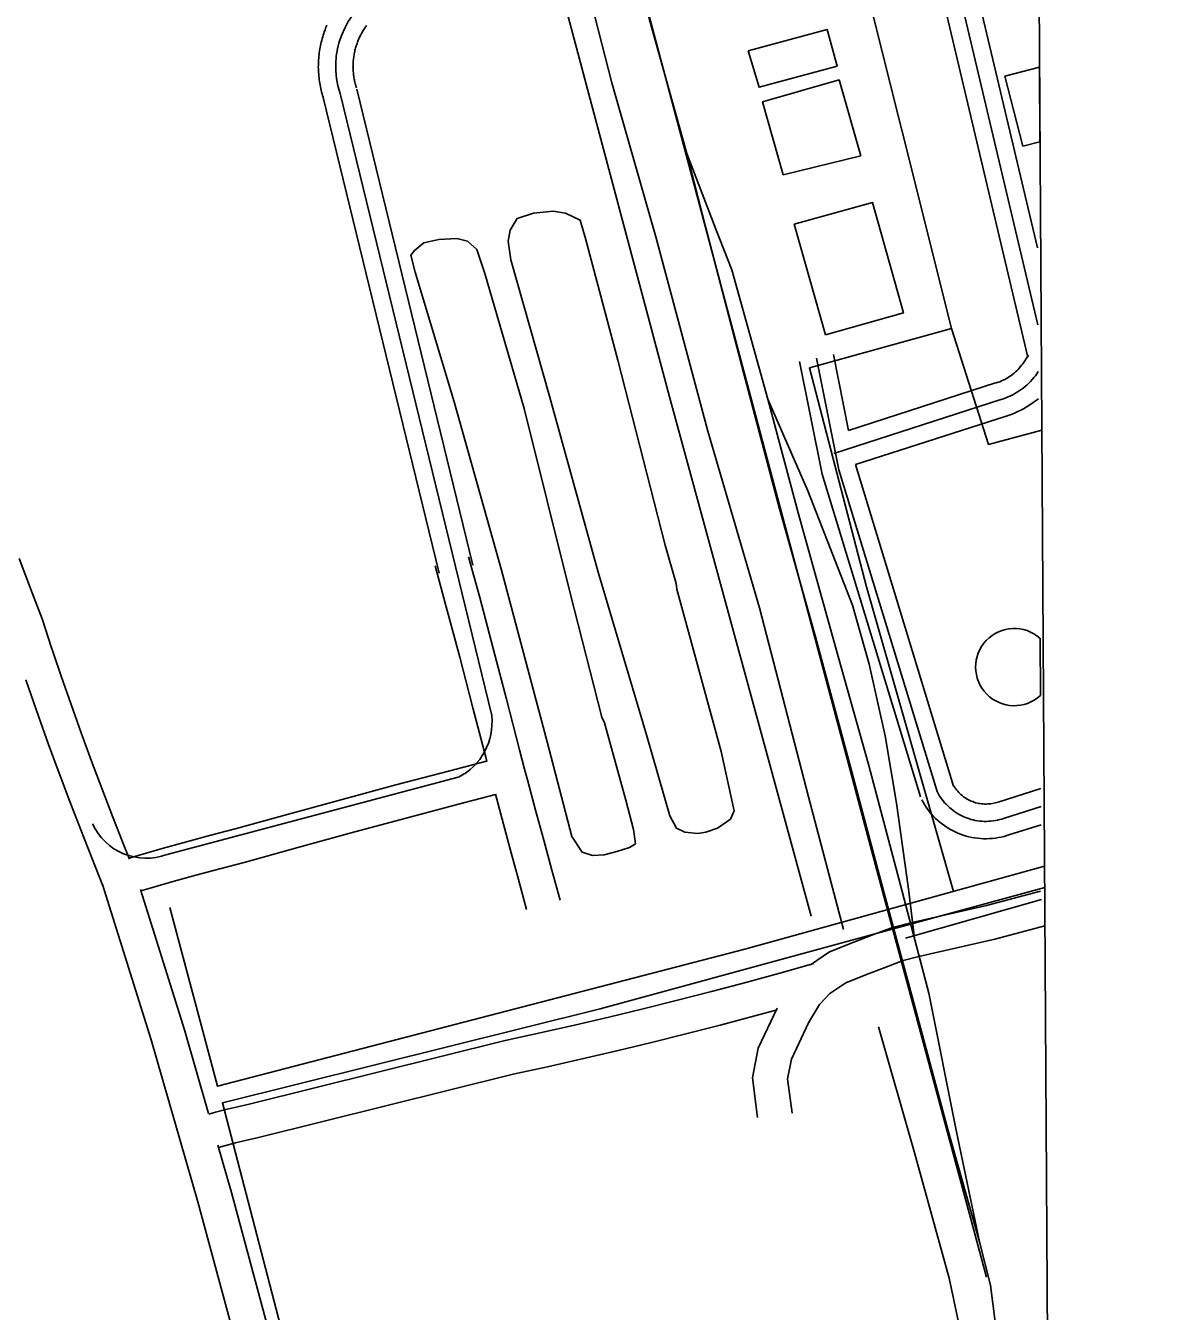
# Model space of a CAD drawing. Extents: x 3477039 to 3515015, y 546746 to 572297.
# Drawn here: x 3511930 to 3512916, y 568366 to 569477 of the extents above; entities that cross this region are included whole.
import ezdxf

# ---------------------------------------------------------------- set-up
doc = ezdxf.new("R2010")
doc.units = 0
for name, color, linetype in [('V-BLDG-OTLN', 7, 'Continuous'), ('V-DOMW-TANK', 7, 'Continuous'), ('V-GRID-FRAM', 7, 'Continuous'), ('V-RAIL-TRAK', 7, 'Continuous'), ('V-ROAD-CNTR', 7, 'Continuous'), ('V-SITE-OTLN', 7, 'Continuous'), ('V-TOPO-SHOR', 7, 'Continuous'), ('V-UTIL-LINE', 7, 'Continuous')]:
    doc.layers.add(name, color=color, linetype=linetype)

msp = doc.modelspace()

# ---------------------------------------------------------------- linework, layer by layer
at = {"layer": 'V-BLDG-OTLN'}
for p, q in [((3512776.6, 569433.8), (3512806.6, 569441.6)), ((3512806.6, 569441.6), (3512807, 569377)), ((3512792.3, 569373.1), (3512776.6, 569433.8)), ((3512807, 569377), (3512792.3, 569373.1))]:
    msp.add_line(p, q, dxfattribs=at)
for points in [[(3512554.5, 569455.6), (3512622.9, 569474.2), (3512631.5, 569442.5), (3512564.1, 569424.2)], [(3512584.9, 569348.5), (3512567, 569411.6), (3512633.3, 569430.5), (3512652, 569364.7)], [(3512621.4, 569209.9), (3512594.5, 569305.7), (3512662.1, 569324.6), (3512688.9, 569229)]]:
    msp.add_lwpolyline(points, close=True, dxfattribs=at)
at = {"layer": 'V-DOMW-TANK'}
msp.add_line((3512807.4, 568898.1), (3512807.1, 568947.6), dxfattribs=at)
msp.add_arc((3512784.8, 568922.7), 33.4, 48.1899, 312.5435, dxfattribs=at)
at = {"layer": 'V-GRID-FRAM'}
for points in [[(3481168.5, 570290.2), (3512800, 570478.9), (3512916.4, 552296.1), (3481269, 552107.3), (3481168.5, 570290.2)], [(3512800, 570478.9), (3512916.4, 552296.1), (3481269, 552107.3)]]:
    msp.add_lwpolyline(points, dxfattribs=at)
at = {"layer": 'V-RAIL-TRAK'}
for points in [[(3512442.4, 569585.3), (3512469.9, 569480.5), (3512501.6, 569366.8), (3512517.8, 569303.7), (3512550.7, 569177.5), (3512581.8, 569059.6)], [(3512754.7, 568425.6), (3512734.9, 568520.9), (3512710.9, 568640.6), (3512698.8, 568686.9), (3512686.4, 568734), (3512658.9, 568837.6), (3512632.6, 568931.7), (3512597.9, 569056.1), (3512571.6, 569154.3), (3512540.5, 569266.2), (3512526.7, 569301.4), (3512501.6, 569366.8)], [(3512571.6, 569154.3), (3512606.2, 569075.2), (3512645, 568976.3), (3512659.4, 568925.1), (3512673.2, 568863.2), (3512682.8, 568804.9), (3512693.6, 568728.7), (3512698.5, 568688)], [(3512581.8, 569059.6), (3512612.9, 568948.9), (3512644.6, 568831), (3512671.5, 568730.4), (3512684.1, 568683.3), (3512696.1, 568638.7), (3512727.2, 568522.7), (3512754.7, 568425.6), (3512764.3, 568388.1), (3512770.3, 568340.5)]]:
    msp.add_lwpolyline(points, dxfattribs=at)
at = {"layer": 'V-ROAD-CNTR'}
for points in [[(3512760.7, 568395), (3512667, 568742.7), (3512432.2, 569623.4), (3512307.6, 570083.6), (3512204, 570479.2)], [(3512666.4, 569699.1), (3512725, 569492.4), (3512796.6, 569190.6)], [(3512680.8, 569703.2), (3512739.5, 569496.2), (3512805.3, 569218.6)], [(3512754.3, 569499.1), (3512804.9, 569285.4)], [(3512187.3, 569414.2), (3512186.8, 569415.6), (3512186.3, 569417.1), (3512185.9, 569418.5), (3512185.5, 569420.1), (3512185.2, 569421.6), (3512184.8, 569423.1), (3512184.5, 569424.6), (3512184.2, 569426.2), (3512183.9, 569427.7), (3512183.7, 569429.2), (3512183.5, 569430.7), (3512183.3, 569432.3), (3512183.1, 569433.9), (3512183, 569435.4), (3512182.9, 569436.9), (3512182.8, 569438.5), (3512182.8, 569440.1), (3512182.7, 569441.6), (3512182.8, 569443.2), (3512182.8, 569444.7), (3512182.8, 569446.3), (3512182.9, 569447.9), (3512183, 569449.4), (3512183.2, 569450.9), (3512183.3, 569452.5), (3512183.5, 569454), (3512183.8, 569455.6), (3512184, 569457.1), (3512184.3, 569458.7), (3512184.6, 569460.2), (3512184.9, 569461.7), (3512185.3, 569463.2), (3512185.6, 569464.7), (3512186, 569466.2), (3512186.5, 569467.7), (3512186.9, 569469.2), (3512187.4, 569470.7), (3512187.9, 569472.1), (3512188.5, 569473.6), (3512189, 569475.1), (3512189.6, 569476.5), (3512190.2, 569477.9)], [(3512215.8, 569423.5), (3512215.4, 569424.5), (3512215.2, 569425.5), (3512214.9, 569426.5), (3512214.6, 569427.5), (3512214.4, 569428.5), (3512214.1, 569429.5), (3512213.9, 569430.6), (3512213.7, 569431.5), (3512213.5, 569432.5), (3512213.4, 569433.6), (3512213.2, 569434.6), (3512213.1, 569435.7), (3512213, 569436.6), (3512212.9, 569437.7), (3512212.9, 569438.7), (3512212.8, 569439.8), (3512212.8, 569440.8), (3512212.7, 569441.8), (3512212.8, 569442.8), (3512212.8, 569443.9), (3512212.8, 569444.9), (3512212.9, 569445.9), (3512212.9, 569447), (3512213, 569448), (3512213.1, 569449), (3512213.3, 569450.1), (3512213.4, 569451.1), (3512213.6, 569452.1), (3512213.8, 569453.1), (3512214, 569454.1), (3512214.2, 569455.1), (3512214.4, 569456.1), (3512214.7, 569457.1), (3512214.9, 569458.2), (3512215.2, 569459.1), (3512215.5, 569460.1), (3512215.9, 569461.1), (3512216.2, 569462.1), (3512216.5, 569463), (3512216.9, 569464), (3512217.3, 569465), (3512217.7, 569465.9), (3512218.1, 569466.9), (3512218.6, 569467.8), (3512219, 569468.7), (3512219.5, 569469.6), (3512220, 569470.5), (3512220.5, 569471.4), (3512221, 569472.4), (3512221.5, 569473.2), (3512222.1, 569474.1), (3512222.6, 569474.9), (3512223.2, 569475.8), (3512223.8, 569476.7), (3512224.4, 569477.5)], [(3512216.1, 569422.4), (3512316.4, 569010.8)], [(3512187, 569415.3), (3512287.2, 569004)], [(3512332.7, 568880.7), (3512201.5, 569418.8)], [(3512599, 569187), (3512618.6, 569089.5), (3512703.8, 568810.5)], [(3512613.7, 569189.9), (3512633.1, 569093.2), (3512718, 568815.1)], [(3512628.4, 569192.9), (3512641.5, 569127.4)], [(3512797, 569192.3), (3512792.1, 569185), (3512791.2, 569183.8), (3512790.2, 569182.5), (3512789.1, 569181.3), (3512788.1, 569180.1), (3512787, 569179), (3512785.8, 569177.9), (3512784.6, 569176.8), (3512783.3, 569175.8), (3512782.1, 569174.8), (3512780.8, 569173.9), (3512779.4, 569173.1), (3512778, 569172.3), (3512776.6, 569171.5), (3512775.2, 569170.8), (3512773.7, 569170.1), (3512772.3, 569169.5), (3512770.8, 569169), (3512769.1, 569168.5), (3512769, 569168.4)], [(3512805.6, 569178.2), (3512804.4, 569176.4), (3512803.1, 569174.7), (3512801.8, 569173), (3512800.4, 569171.4), (3512799, 569169.8), (3512797.4, 569168.2), (3512795.9, 569166.8), (3512794.3, 569165.3), (3512792.6, 569164), (3512790.9, 569162.7), (3512789.1, 569161.5), (3512787.3, 569160.3), (3512785.4, 569159.2), (3512783.5, 569158.2), (3512781.6, 569157.2), (3512779.6, 569156.3), (3512777.6, 569155.5), (3512775.6, 569154.8), (3512773.6, 569154.1), (3512773.3, 569154.1)], [(3512768.7, 569168.4), (3512641.5, 569127.4)], [(3512773.3, 569154.1), (3512628.7, 569107.5)], [(3512805.8, 569154.8), (3512797.4, 569149), (3512795.1, 569147.5), (3512792.8, 569146.1), (3512790.4, 569144.9), (3512788, 569143.7), (3512785.5, 569142.5), (3512783, 569141.5), (3512780.5, 569140.6), (3512778, 569139.8), (3512777.6, 569139.7)], [(3512777.9, 569139.8), (3512647.4, 569097.8)], [(3512647.4, 569097.8), (3512732.3, 568819.7)], [(3512019.4, 568756.7), (3512014.5, 568768.8), (3512005, 568792.9), (3511995.7, 568817.2), (3511986.5, 568841.4), (3511977.6, 568865.8), (3511968.9, 568890.2), (3511960.3, 568914.8), (3511953.3, 568935.3), (3511951.9, 568939.3), (3511943.7, 568964.4), (3511933.6, 568990.7), (3511923.8, 569016.7)], [(3512283.7, 569010.3), (3512293.3, 568974.9), (3512305, 568931.2), (3512316.5, 568887.4), (3512327.8, 568843.5), (3512328.5, 568840.9)], [(3512312.6, 569018.1), (3512322.3, 568982.8), (3512334, 568938.9), (3512345.5, 568895), (3512356.8, 568851.1), (3512361.2, 568834.5), (3512363.7, 568825.1), (3512370.6, 568799), (3512377.7, 568773), (3512384.7, 568747), (3512391.9, 568721)], [(3511996.4, 568733.4), (3511986.7, 568757.7), (3511977.1, 568782), (3511967.6, 568806.5), (3511958.4, 568831), (3511949.4, 568855.6), (3511940.6, 568880.3), (3511931.9, 568905), (3511929.6, 568911.8)], [(3512328.3, 568841.4), (3512296.4, 568833.1), (3512249.8, 568820.8), (3512203.3, 568808.3), (3512156.9, 568795.5), (3512110.7, 568782.7), (3512089.8, 568777.3), (3512068.7, 568771.7), (3512047.7, 568765.8), (3512026.8, 568759.7), (3512019.1, 568757.4)], [(3512051.8, 568760.6), (3512303.8, 568827.4)], [(3512731.3, 568822.2), (3512732, 568820.7), (3512732.7, 568819.6), (3512733.4, 568818.4), (3512734.2, 568817.4), (3512735, 568816.3), (3512735.9, 568815.3), (3512736.8, 568814.3), (3512737.7, 568813.4), (3512738.7, 568812.5), (3512739.7, 568811.6), (3512740.7, 568810.8), (3512741.8, 568810), (3512742.9, 568809.2), (3512744, 568808.6), (3512745.2, 568807.9), (3512746.4, 568807.3), (3512747.6, 568806.8), (3512748.9, 568806.3), (3512750.1, 568805.8), (3512751.4, 568805.4), (3512752.7, 568805.1), (3512754, 568804.8), (3512755.3, 568804.6), (3512756.6, 568804.4), (3512757.9, 568804.3), (3512759.2, 568804.2), (3512760.6, 568804.2), (3512761.9, 568804.3), (3512763.2, 568804.3), (3512764.6, 568804.5), (3512765.9, 568804.7), (3512767.2, 568805), (3512768.5, 568805.3), (3512769.8, 568805.6), (3512770.9, 568806)], [(3512336, 568812.4), (3512304, 568804.1), (3512257.6, 568791.8), (3512211.2, 568779.3), (3512164.9, 568766.6), (3512118.4, 568753.7), (3512097.4, 568748.3), (3512076.7, 568742.8), (3512056, 568737), (3512035.3, 568731), (3512029.2, 568729.1)], [(3512335.9, 568812.8), (3512341.7, 568791.3), (3512348.7, 568765.2), (3512355.8, 568739.1), (3512362.9, 568713.1)], [(3512704.8, 568808), (3512705.9, 568806), (3512707.2, 568803.8), (3512708.6, 568801.6), (3512710.1, 568799.5), (3512711.6, 568797.5), (3512713.3, 568795.5), (3512715, 568793.6), (3512716.8, 568791.8), (3512718.7, 568790.1), (3512720.6, 568788.4), (3512722.6, 568786.8), (3512724.7, 568785.3), (3512726.8, 568783.9), (3512729, 568782.6), (3512731.3, 568781.3), (3512733.6, 568780.2), (3512735.9, 568779.1), (3512738.3, 568778.2), (3512740.7, 568777.3), (3512743.2, 568776.6), (3512745.6, 568775.9), (3512748.1, 568775.4), (3512750.7, 568774.9), (3512753.2, 568774.6), (3512755.8, 568774.4), (3512758.3, 568774.2), (3512760.9, 568774.2), (3512763.4, 568774.3), (3512766, 568774.5), (3512768.5, 568774.8), (3512771.1, 568775.2), (3512773.6, 568775.6), (3512776.1, 568776.2), (3512778.5, 568776.9), (3512780.2, 568777.5)], [(3512718, 568815.1), (3512719, 568813.4), (3512719.9, 568811.7), (3512721, 568810), (3512722.1, 568808.4), (3512723.3, 568806.9), (3512724.6, 568805.4), (3512725.9, 568804), (3512727.2, 568802.6), (3512728.7, 568801.3), (3512730.1, 568800), (3512731.7, 568798.8), (3512733.3, 568797.6), (3512734.9, 568796.6), (3512736.5, 568795.6), (3512738.2, 568794.6), (3512740, 568793.8), (3512741.8, 568793), (3512743.6, 568792.2), (3512745.4, 568791.6), (3512747.3, 568791), (3512749.2, 568790.5), (3512751.1, 568790.1), (3512753, 568789.8), (3512754.9, 568789.5), (3512756.8, 568789.3), (3512758.8, 568789.2), (3512760.7, 568789.2), (3512762.7, 568789.3), (3512764.6, 568789.4), (3512766.6, 568789.6), (3512768.5, 568789.9), (3512770.4, 568790.3), (3512772.3, 568790.8), (3512774.1, 568791.3), (3512775.6, 568791.7)], [(3512771, 568806), (3512807.9, 568817.8)], [(3512775.6, 568791.7), (3512808, 568802.1)], [(3512780.1, 568777.5), (3512808.1, 568786.4)], [(3511996, 568734.6), (3512038.2, 568600.3), (3512063.3, 568513.3), (3512078.6, 568460.3), (3512124.3, 568290.8)], [(3512028.8, 568730.4), (3512066.9, 568609), (3512087.8, 568536.5)], [(3512807.4, 568728.9), (3512760.9, 568716.6), (3512695.3, 568701.5), (3512679.6, 568697.6), (3512661.6, 568690.7), (3512646.1, 568684.8), (3512625, 568676.4), (3512608.5, 568665.2)], [(3512808.5, 568721.7), (3512690.7, 568688.2)], [(3512811.4, 568698.9), (3512768.1, 568687.4), (3512702.3, 568672.4), (3512688.7, 568668.9), (3512672.3, 568662.7), (3512657, 568656.8), (3512639.1, 568649.7), (3512625.2, 568640.3), (3512616.3, 568630.8), (3512606.8, 568615.1), (3512592, 568583.7), (3512588.7, 568566.6), (3512592.6, 568537)], [(3512611.4, 568666.2), (3512582, 568658), (3512552.5, 568649.9), (3512523, 568642.1), (3512493.4, 568634.5), (3512463.7, 568627.1), (3512434.1, 568620), (3512404.3, 568613), (3512374.5, 568606.3), (3512344.4, 568599.7), (3512124.1, 568545), (3512114.1, 568542.8), (3512103.8, 568540.3), (3512093.6, 568537.7), (3512087.9, 568536.1)], [(3512579.7, 568626.2), (3512560.3, 568621), (3512530.5, 568613.1), (3512500.7, 568605.4), (3512470.9, 568598), (3512441, 568590.8), (3512411, 568583.8), (3512381, 568577), (3512351.2, 568570.5), (3512130.9, 568515.8), (3512120.8, 568513.5), (3512111.1, 568511.2), (3512101.4, 568508.7), (3512096.3, 568507.3)], [(3512579.6, 568627.6), (3512563.3, 568593.1), (3512558.3, 568567.5), (3512562.8, 568533.1)], [(3512095.7, 568509.3), (3512107.5, 568468.3), (3512153.4, 568297.9)]]:
    msp.add_lwpolyline(points, dxfattribs=at)
for centre, radius, start, end in [((3512271.9, 569442.2), 74.2, 118.3821, 198.3646), ((3512279.9, 568874.8), 53.1, 296.7972, 6.3071), ((3512033.7, 568808.5), 51.1, 204.5566, 290.6978)]:
    msp.add_arc(centre, radius, start, end, dxfattribs=at)
at = {"layer": 'V-SITE-OTLN'}
msp.add_line((3512800, 570478.9), (3512835.7, 564894), dxfattribs=at)
at = {"layer": 'V-TOPO-SHOR'}
for points in [[(3512637, 568695.6), (3512606.7, 568810.5), (3512564.4, 568973.9), (3512519.8, 569126.7), (3512474.6, 569294.9), (3512436.5, 569428.1), (3512399, 569575.5), (3512364.5, 569725.4), (3512316.9, 569907.2)], [(3512493, 568990.2), (3512531.1, 568849.8), (3512542.4, 568798.3), (3512539.4, 568791.2), (3512528.2, 568783.5), (3512518.1, 568779.9), (3512511, 568778.7), (3512499.7, 568779.9), (3512492.6, 568783.4), (3512486.7, 568794.1), (3512466.5, 568864), (3512424.8, 569004.9), (3512382.6, 569157.1), (3512349.3, 569274.9), (3512346.9, 569290.9), (3512348.7, 569300.4), (3512354.6, 569310.5), (3512368.8, 569315.2), (3512386, 569317), (3512396.6, 569315.3), (3512409.1, 569309.3), (3512413.8, 569293.4), (3512441.8, 569188), (3512482.9, 569028.1), (3512492.4, 568994.9), (3512493, 568990.2)], [(3512430.3, 568874.6), (3512448.8, 568807.7), (3512455.3, 568782.2), (3512457.1, 568769.8), (3512451.8, 568766.8), (3512441.1, 568763.2), (3512429.9, 568760.3), (3512419.8, 568759.7), (3512410.9, 568762.6), (3512402, 568776.2), (3512380.6, 568857.9), (3512341.3, 569006.6), (3512300.3, 569152.2), (3512266.4, 569264.2), (3512262.8, 569279), (3512265.8, 569283.1), (3512274, 569289.6), (3512287.1, 569292.6), (3512302.5, 569293.2), (3512311.9, 569290.9), (3512319.7, 569283.8), (3512326.8, 569263), (3512360.7, 569146.4), (3512400.6, 568986.5), (3512428, 568879.3), (3512430.3, 568874.6)], [(3512747.7, 568303), (3512728.6, 568394.2), (3512698.3, 568503.7), (3512667.4, 568611.5)]]:
    msp.add_lwpolyline(points, dxfattribs=at)
at = {"layer": 'V-UTIL-LINE'}
for points in [[(3512246.1, 570170.5), (3512276.8, 570043.7), (3512276.8, 570043.7), (3512296.4, 569871.7), (3512297.1, 569862), (3512398.1, 569488.4), (3512486.5, 569156.4), (3512609.1, 568707.3)], [(3512732.2, 568728.6), (3512657, 568992), (3512607.6, 569181.6), (3512730.6, 569215.6), (3512644, 569561.1)], [(3512730.6, 569215.6), (3512762.5, 569115.2), (3512808.6, 569127.7)], [(3512054.3, 568714.9), (3512095.5, 568560.2), (3512551.7, 568678.6), (3512811, 568750.4)], [(3512811.2, 568732.2), (3512426.6, 568627.2), (3512099.7, 568545.8), (3512177.9, 568245.5)]]:
    msp.add_lwpolyline(points, dxfattribs=at)

doc.saveas('drawing.dxf')
